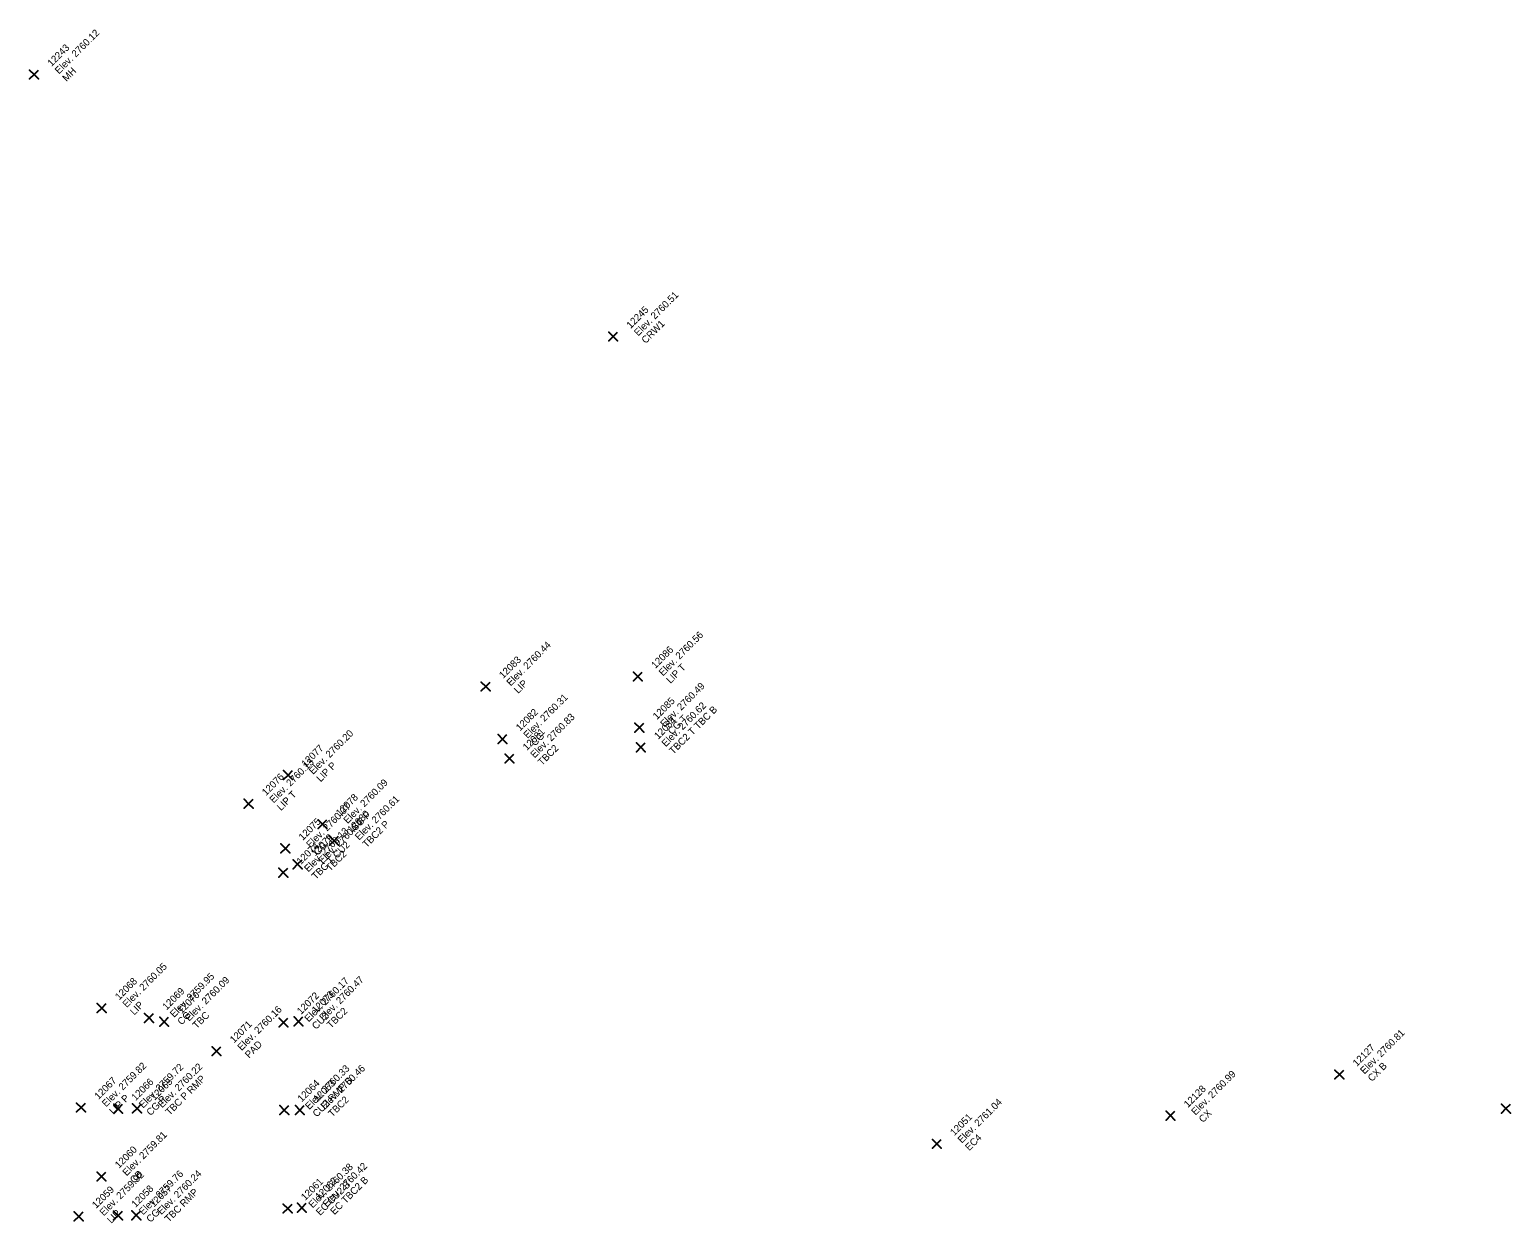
# Model space of a CAD drawing. Extents: x 2493999 to 2503109, y 700767 to 706646.
# Drawn here: x 2502309.5 to 2502359.8, y 702193.9 to 702234.4 of the extents above; entities that cross this region are included whole.
import ezdxf

# ---------------------------------------------------------------- set-up
doc = ezdxf.new("R2010")
doc.units = 0
doc.layers.add('ALG_CL_BLUE_Horiz', color=7, linetype='Continuous')
doc.layers.add('DES_SURFACE_Existing-Ground', color=7, linetype='Continuous')

msp = doc.modelspace()

# ---------------------------------------------------------------- linework, layer by layer
at = {"layer": 'ALG_CL_BLUE_Horiz'}
for points in [[(2502309.686, 702232.877), (2502309.536, 702233.027), (2502309.686, 702232.877), (2502309.536, 702232.727), (2502309.686, 702232.877), (2502309.836, 702232.727), (2502309.686, 702232.877), (2502309.836, 702233.027)], [(2502329.331, 702223.991), (2502329.181, 702224.141), (2502329.331, 702223.991), (2502329.181, 702223.841), (2502329.331, 702223.991), (2502329.481, 702223.841), (2502329.331, 702223.991), (2502329.481, 702224.141)], [(2502325.007, 702212.122), (2502324.857, 702212.272), (2502325.007, 702212.122), (2502324.857, 702211.972), (2502325.007, 702212.122), (2502325.157, 702211.972), (2502325.007, 702212.122), (2502325.157, 702212.272)], [(2502330.171, 702212.463), (2502330.021, 702212.613), (2502330.171, 702212.463), (2502330.021, 702212.313), (2502330.171, 702212.463), (2502330.321, 702212.313), (2502330.171, 702212.463), (2502330.321, 702212.613)], [(2502330.222, 702210.729), (2502330.072, 702210.879), (2502330.222, 702210.729), (2502330.072, 702210.579), (2502330.222, 702210.729), (2502330.372, 702210.579), (2502330.222, 702210.729), (2502330.372, 702210.879)], [(2502325.58, 702210.344), (2502325.43, 702210.494), (2502325.58, 702210.344), (2502325.43, 702210.194), (2502325.58, 702210.344), (2502325.73, 702210.194), (2502325.58, 702210.344), (2502325.73, 702210.494)], [(2502330.268, 702210.064), (2502330.118, 702210.214), (2502330.268, 702210.064), (2502330.118, 702209.914), (2502330.268, 702210.064), (2502330.418, 702209.914), (2502330.268, 702210.064), (2502330.418, 702210.214)], [(2502325.813, 702209.681), (2502325.663, 702209.831), (2502325.813, 702209.681), (2502325.663, 702209.531), (2502325.813, 702209.681), (2502325.963, 702209.531), (2502325.813, 702209.681), (2502325.963, 702209.831)], [(2502318.302, 702209.123), (2502318.152, 702209.273), (2502318.302, 702209.123), (2502318.152, 702208.973), (2502318.302, 702209.123), (2502318.452, 702208.973), (2502318.302, 702209.123), (2502318.452, 702209.273)], [(2502316.964, 702208.151), (2502316.814, 702208.301), (2502316.964, 702208.151), (2502316.814, 702208.001), (2502316.964, 702208.151), (2502317.114, 702208.001), (2502316.964, 702208.151), (2502317.114, 702208.301)], [(2502319.474, 702207.456), (2502319.324, 702207.606), (2502319.474, 702207.456), (2502319.324, 702207.306), (2502319.474, 702207.456), (2502319.624, 702207.306), (2502319.474, 702207.456), (2502319.624, 702207.606)], [(2502318.211, 702206.634), (2502318.061, 702206.784), (2502318.211, 702206.634), (2502318.061, 702206.484), (2502318.211, 702206.634), (2502318.361, 702206.484), (2502318.211, 702206.634), (2502318.361, 702206.784)], [(2502319.864, 702206.896), (2502319.714, 702207.046), (2502319.864, 702206.896), (2502319.714, 702206.746), (2502319.864, 702206.896), (2502320.014, 702206.746), (2502319.864, 702206.896), (2502320.014, 702207.046)], [(2502318.627, 702206.097), (2502318.477, 702206.247), (2502318.627, 702206.097), (2502318.477, 702205.947), (2502318.627, 702206.097), (2502318.777, 702205.947), (2502318.627, 702206.097), (2502318.777, 702206.247)], [(2502318.142, 702205.812), (2502317.992, 702205.962), (2502318.142, 702205.812), (2502317.992, 702205.662), (2502318.142, 702205.812), (2502318.292, 702205.662), (2502318.142, 702205.812), (2502318.292, 702205.962)], [(2502311.981, 702201.22), (2502311.831, 702201.37), (2502311.981, 702201.22), (2502311.831, 702201.07), (2502311.981, 702201.22), (2502312.131, 702201.07), (2502311.981, 702201.22), (2502312.131, 702201.37)], [(2502313.588, 702200.884), (2502313.438, 702201.034), (2502313.588, 702200.884), (2502313.438, 702200.734), (2502313.588, 702200.884), (2502313.738, 702200.734), (2502313.588, 702200.884), (2502313.738, 702201.034)], [(2502314.101, 702200.756), (2502313.951, 702200.906), (2502314.101, 702200.756), (2502313.951, 702200.606), (2502314.101, 702200.756), (2502314.251, 702200.606), (2502314.101, 702200.756), (2502314.251, 702200.906)], [(2502318.151, 702200.731), (2502318.001, 702200.881), (2502318.151, 702200.731), (2502318.001, 702200.581), (2502318.151, 702200.731), (2502318.301, 702200.581), (2502318.151, 702200.731), (2502318.301, 702200.881)], [(2502318.656, 702200.769), (2502318.506, 702200.919), (2502318.656, 702200.769), (2502318.506, 702200.619), (2502318.656, 702200.769), (2502318.806, 702200.619), (2502318.656, 702200.769), (2502318.806, 702200.919)], [(2502315.878, 702199.761), (2502315.728, 702199.911), (2502315.878, 702199.761), (2502315.728, 702199.611), (2502315.878, 702199.761), (2502316.028, 702199.611), (2502315.878, 702199.761), (2502316.028, 702199.911)], [(2502353.968, 702198.965), (2502353.818, 702199.115), (2502353.968, 702198.965), (2502353.818, 702198.815), (2502353.968, 702198.965), (2502354.118, 702198.815), (2502353.968, 702198.965), (2502354.118, 702199.115)], [(2502311.281, 702197.848), (2502311.131, 702197.998), (2502311.281, 702197.848), (2502311.131, 702197.698), (2502311.281, 702197.848), (2502311.431, 702197.698), (2502311.281, 702197.848), (2502311.431, 702197.998)], [(2502312.538, 702197.807), (2502312.388, 702197.957), (2502312.538, 702197.807), (2502312.388, 702197.657), (2502312.538, 702197.807), (2502312.688, 702197.657), (2502312.538, 702197.807), (2502312.688, 702197.957)], [(2502313.181, 702197.819), (2502313.031, 702197.969), (2502313.181, 702197.819), (2502313.031, 702197.669), (2502313.181, 702197.819), (2502313.331, 702197.669), (2502313.181, 702197.819), (2502313.331, 702197.969)], [(2502318.174, 702197.761), (2502318.024, 702197.911), (2502318.174, 702197.761), (2502318.024, 702197.611), (2502318.174, 702197.761), (2502318.324, 702197.611), (2502318.174, 702197.761), (2502318.324, 702197.911)], [(2502318.703, 702197.762), (2502318.553, 702197.912), (2502318.703, 702197.762), (2502318.553, 702197.612), (2502318.703, 702197.762), (2502318.853, 702197.612), (2502318.703, 702197.762), (2502318.853, 702197.912)], [(2502348.237, 702197.573), (2502348.087, 702197.723), (2502348.237, 702197.573), (2502348.087, 702197.423), (2502348.237, 702197.573), (2502348.387, 702197.423), (2502348.237, 702197.573), (2502348.387, 702197.723)], [(2502359.618, 702197.809), (2502359.468, 702197.959), (2502359.618, 702197.809), (2502359.468, 702197.659), (2502359.618, 702197.809), (2502359.768, 702197.659), (2502359.618, 702197.809), (2502359.768, 702197.959)], [(2502340.309, 702196.618), (2502340.159, 702196.768), (2502340.309, 702196.618), (2502340.159, 702196.468), (2502340.309, 702196.618), (2502340.459, 702196.468), (2502340.309, 702196.618), (2502340.459, 702196.768)], [(2502311.977, 702195.511), (2502311.827, 702195.661), (2502311.977, 702195.511), (2502311.827, 702195.361), (2502311.977, 702195.511), (2502312.127, 702195.361), (2502311.977, 702195.511), (2502312.127, 702195.661)], [(2502311.2, 702194.155), (2502311.05, 702194.305), (2502311.2, 702194.155), (2502311.05, 702194.005), (2502311.2, 702194.155), (2502311.35, 702194.005), (2502311.2, 702194.155), (2502311.35, 702194.305)], [(2502312.535, 702194.187), (2502312.385, 702194.337), (2502312.535, 702194.187), (2502312.385, 702194.037), (2502312.535, 702194.187), (2502312.685, 702194.037), (2502312.535, 702194.187), (2502312.685, 702194.337)], [(2502313.154, 702194.193), (2502313.004, 702194.343), (2502313.154, 702194.193), (2502313.004, 702194.043), (2502313.154, 702194.193), (2502313.304, 702194.043), (2502313.154, 702194.193), (2502313.304, 702194.343)], [(2502318.29, 702194.424), (2502318.14, 702194.574), (2502318.29, 702194.424), (2502318.14, 702194.274), (2502318.29, 702194.424), (2502318.44, 702194.274), (2502318.29, 702194.424), (2502318.44, 702194.574)], [(2502318.773, 702194.449), (2502318.623, 702194.599), (2502318.773, 702194.449), (2502318.623, 702194.299), (2502318.773, 702194.449), (2502318.923, 702194.299), (2502318.773, 702194.449), (2502318.923, 702194.599)]]:
    msp.add_lwpolyline(points, dxfattribs=at)

# ---------------------------------------------------------------- texts
at = {"layer": 'DES_SURFACE_Existing-Ground'}
for s, p in [('Elev. 2760.12', (2502310.535, 702232.877)), ('12243', (2502310.28, 702233.132)), ('MH', (2502310.789, 702232.622)), ('Elev. 2760.51', (2502330.18, 702223.991)), ('12245', (2502329.925, 702224.246)), ('CRW1', (2502330.434, 702223.736)), ('Elev. 2760.56', (2502331.02, 702212.463)), ('Elev. 2760.44', (2502325.856, 702212.122)), ('12086', (2502330.765, 702212.718)), ('12083', (2502325.601, 702212.377)), ('LIP T', (2502331.274, 702212.208)), ('LIP', (2502326.11, 702211.867)), ('Elev. 2760.49', (2502331.071, 702210.729)), ('Elev. 2760.31', (2502326.429, 702210.344)), ('12085', (2502330.816, 702210.984)), ('12082', (2502326.174, 702210.599)), ('Elev. 2760.62', (2502331.117, 702210.064)), ('TBC2 T TBC B', (2502331.371, 702209.809)), ('Elev. 2760.83', (2502326.662, 702209.681)), ('12084', (2502330.862, 702210.319)), ('CG T', (2502331.325, 702210.474)), ('Elev. 2760.20', (2502319.151, 702209.123)), ('12081', (2502326.407, 702209.936)), ('CG', (2502326.683, 702210.089)), ('12077', (2502318.896, 702209.378)), ('TBC2', (2502326.916, 702209.426)), ('Elev. 2760.13', (2502317.813, 702208.151)), ('LIP P', (2502319.405, 702208.868)), ('12076', (2502317.558, 702208.406)), ('Elev. 2760.09', (2502320.323, 702207.456)), ('LIP T', (2502318.067, 702207.896)), ('12078', (2502320.068, 702207.711)), ('Elev. 2760.61', (2502320.713, 702206.896)), ('Elev. 2760.07', (2502319.06, 702206.634)), ('12080', (2502320.458, 702207.151)), ('CG P', (2502320.577, 702207.201)), ('12075', (2502318.805, 702206.889)), ('Elev. 2760.13', (2502318.991, 702205.812)), ('Elev. 2760.54', (2502319.476, 702206.097)), ('TBC2 P', (2502320.967, 702206.641)), ('12074', (2502318.736, 702206.067)), ('TBC T CU2', (2502319.245, 702205.557)), ('12079', (2502319.221, 702206.352)), ('CG T', (2502319.314, 702206.379)), ('TBC2', (2502319.73, 702205.842)), ('Elev. 2760.05', (2502312.83, 702201.22)), ('12068', (2502312.575, 702201.475)), ('Elev. 2759.95', (2502314.437, 702200.884)), ('Elev. 2760.09', (2502314.95, 702200.756)), ('Elev. 2760.17', (2502319, 702200.731)), ('Elev. 2760.47', (2502319.505, 702200.769)), ('12069', (2502314.182, 702201.139)), ('12070', (2502314.695, 702201.011)), ('12072', (2502318.745, 702200.986)), ('12073', (2502319.25, 702201.024)), ('LIP', (2502313.084, 702200.965)), ('Elev. 2760.16', (2502316.727, 702199.761)), ('TBC2', (2502319.759, 702200.514)), ('CG', (2502314.691, 702200.629)), ('TBC', (2502315.204, 702200.501)), ('12071', (2502316.472, 702200.016)), ('CU2', (2502319.254, 702200.476)), ('Elev. 2760.81', (2502354.817, 702198.965)), ('PAD', (2502316.981, 702199.506)), ('12127', (2502354.562, 702199.22)), ('Elev. 2759.82', (2502312.13, 702197.848)), ('Elev. 2759.72', (2502313.387, 702197.807)), ('Elev. 2760.22', (2502314.03, 702197.819)), ('Elev. 2760.33', (2502319.023, 702197.761)), ('Elev. 2760.46', (2502319.552, 702197.762)), ('CX B', (2502355.071, 702198.71)), ('12067', (2502311.875, 702198.103)), ('12066', (2502313.132, 702198.062)), ('12065', (2502313.775, 702198.074)), ('TBC P RMP', (2502314.284, 702197.564)), ('12064', (2502318.768, 702198.016)), ('CU2 RMP B', (2502319.277, 702197.506)), ('12063', (2502319.297, 702198.017)), ('Elev. 2760.99', (2502349.086, 702197.573)), ('LIP P', (2502312.384, 702197.593)), ('CG P', (2502313.641, 702197.552)), ('TBC2', (2502319.806, 702197.507)), ('12128', (2502348.831, 702197.828)), ('Elev. 2761.04', (2502341.158, 702196.618)), ('CX', (2502349.34, 702197.318)), ('12051', (2502340.903, 702196.873)), ('Elev. 2759.81', (2502312.826, 702195.511)), ('EC4', (2502341.412, 702196.363)), ('12060', (2502312.571, 702195.766)), ('Elev. 2759.92', (2502312.049, 702194.155)), ('CB', (2502313.08, 702195.256)), ('Elev. 2759.76', (2502313.384, 702194.187)), ('Elev. 2760.24', (2502314.003, 702194.193)), ('Elev. 2760.38', (2502319.139, 702194.424)), ('Elev. 2760.42', (2502319.622, 702194.449)), ('12059', (2502311.794, 702194.41)), ('12058', (2502313.129, 702194.442)), ('12057', (2502313.748, 702194.448)), ('12061', (2502318.884, 702194.679)), ('EC CU2 B', (2502319.393, 702194.169)), ('12062', (2502319.367, 702194.704)), ('EC TBC2 B', (2502319.876, 702194.194)), ('TBC RMP', (2502314.257, 702193.938)), ('LIP', (2502312.303, 702193.9)), ('CG', (2502313.638, 702193.932))]:
    msp.add_text(s, height=0.24, rotation=45, dxfattribs=at).set_placement(p)

doc.saveas('drawing.dxf')
